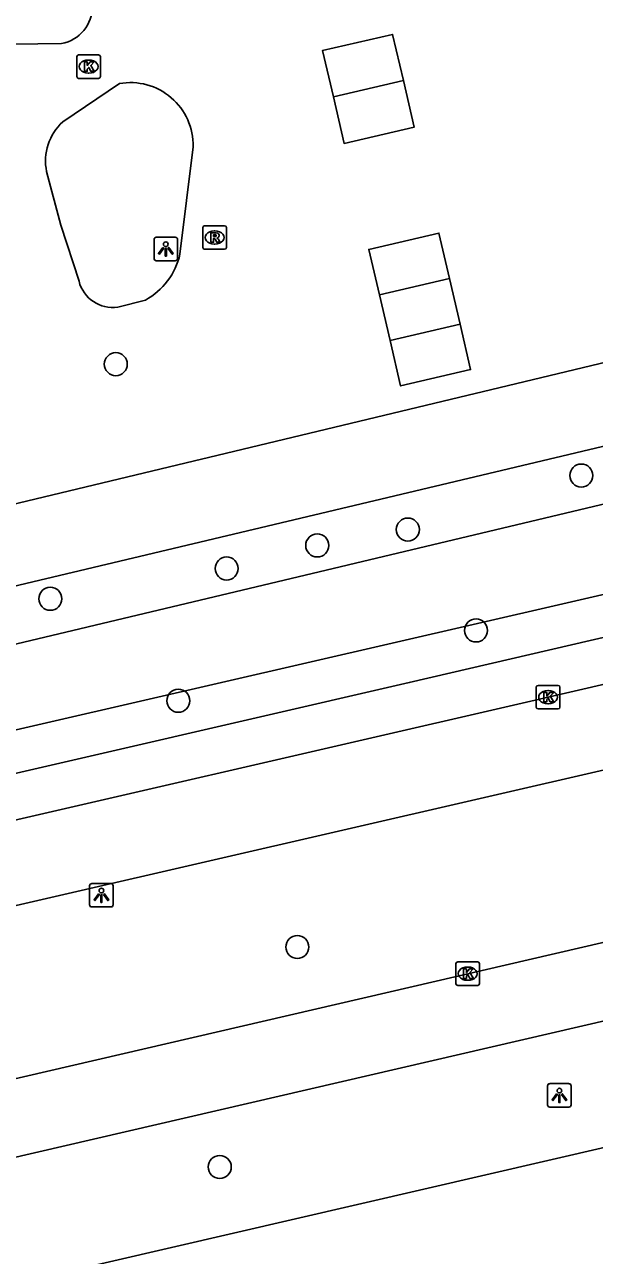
# Model space of a CAD drawing. Extents: x 156414 to 157775, y 382335 to 383765.
# Drawn here: x 157221 to 157245.3, y 383040.9 to 383093.2 of the extents above; entities that cross this region are included whole.
import ezdxf

# ---------------------------------------------------------------- set-up
doc = ezdxf.new("R2010")
doc.units = 0
for name, color, linetype in [('IMGEO_Boom', 7, 'Continuous'), ('IMGEO_Fietspad_gesloten', 7, 'Continuous'), ('IMGEO_Grasland_agrarisch', 7, 'Continuous'), ('IMGEO_Groenvoorziening', 7, 'Continuous'), ('IMGEO_Kolk', 7, 'Continuous'), ('IMGEO_Lichtpunt', 7, 'Continuous'), ('IMGEO_Pand', 7, 'Continuous'), ('IMGEO_Rijbaan_regionaal_gesloten', 7, 'Continuous'), ('IMGEO_Rioolput', 7, 'Continuous'), ('IMGEO_Voetpad_open', 7, 'Continuous')]:
    doc.layers.add(name, color=color, linetype=linetype)

msp = doc.modelspace()

# ---------------------------------------------------------------- linework, layer by layer
at = {"layer": 'IMGEO_Boom'}
for centre in [(157224.925, 383078.741), (157244.714, 383074.009), (157237.339, 383071.714), (157233.488, 383071.037), (157229.636, 383070.058), (157222.14, 383068.771), (157240.238, 383067.425), (157227.581, 383064.439), (157232.642, 383053.974), (157229.343, 383044.628)]:
    msp.add_circle(centre, 0.489, dxfattribs=at)
at = {"layer": 'IMGEO_Fietspad_gesloten'}
for points in [[(157346.382, 383088.468), (157330.561, 383084.833), (157327.788, 383084.187), (157301.826, 383078.134), (157273.05, 383071.462), (157243.302, 383064.59), (157214.533, 383057.957), (157184.84, 383051.1), (157156.104, 383044.505), (157143.182, 383041.477)], [(157146.809, 383038.714), (157252.088, 383062.977), (157322.818, 383079.421), (157347.135, 383085.108)]]:
    msp.add_lwpolyline(points, dxfattribs=at)
at = {"layer": 'IMGEO_Grasland_agrarisch'}
for points in [[(157222.616, 383092.366), (157215.581, 383092.266)], [(157222.671, 383089.039), (157225.076, 383090.666)], [(157228.211, 383087.98), (157227.652, 383083.414)], [(157223.362, 383082.266), (157222.583, 383084.653), (157221.981, 383086.926)], [(157226.18, 383081.466), (157225.005, 383081.17)], [(157147.818, 383055.335), (157251.837, 383080.286)], [(157258.253, 383071.858), (157150.143, 383046.956)]]:
    msp.add_lwpolyline(points, dxfattribs=at)
for centre, radius, start, end in [((157222.328, 383093.94), 1.601, 280.3802, 0.7404), ((157225.544, 383088.04), 2.667, 358.7071, 100.1144), ((157224.202, 383087.37), 2.265, 132.526, 191.3051), ((157224.757, 383084.071), 2.969, 298.6409, 347.2063), ((157224.783, 383082.617), 1.464, 193.8815, 278.7062)]:
    msp.add_arc(centre, radius, start, end, dxfattribs=at)
at = {"layer": 'IMGEO_Groenvoorziening'}
for points in [[(157150.693, 383052.704), (157250.749, 383076.455)], [(157251.542, 383074.197), (157151.317, 383050.338)]]:
    msp.add_lwpolyline(points, dxfattribs=at)
at = {"layer": 'IMGEO_Kolk'}
for p, q in [((157223.266, 383090.959), (157223.266, 383091.811)), ((157223.341, 383091.885), (157224.193, 383091.885)), ((157224.267, 383091.811), (157224.267, 383090.959)), ((157223.754, 383091.665), (157223.779, 383091.665)), ((157224.193, 383090.885), (157223.341, 383090.885)), ((157223.777, 383091.105), (157223.752, 383091.105)), ((157242.876, 383065.09), (157243.728, 383065.09)), ((157242.801, 383064.164), (157242.801, 383065.016)), ((157243.289, 383064.87), (157243.314, 383064.87)), ((157243.802, 383065.016), (157243.802, 383064.164)), ((157243.728, 383064.09), (157242.876, 383064.09)), ((157243.312, 383064.31), (157243.287, 383064.31)), ((157239.383, 383052.415), (157239.383, 383053.267)), ((157239.458, 383053.341), (157240.31, 383053.341)), ((157239.871, 383053.121), (157239.896, 383053.121)), ((157240.384, 383053.267), (157240.384, 383052.415)), ((157239.894, 383052.561), (157239.869, 383052.561)), ((157240.31, 383052.341), (157239.458, 383052.341))]:
    msp.add_line(p, q, dxfattribs=at)
for points in [[(157223.266, 383090.959), (157223.266, 383091.811)], [(157223.341, 383091.885), (157224.193, 383091.885)], [(157224.267, 383091.811), (157224.267, 383090.959)], [(157223.587, 383091.585), (157223.71, 383091.585), (157223.71, 383091.434), (157223.84, 383091.585), (157224.004, 383091.585), (157223.858, 383091.434), (157224.011, 383091.185), (157223.859, 383091.185), (157223.774, 383091.349), (157223.71, 383091.282), (157223.71, 383091.185), (157223.587, 383091.185), (157223.587, 383091.585)], [(157224.193, 383090.885), (157223.341, 383090.885)], [(157242.876, 383065.09), (157243.728, 383065.09)], [(157242.801, 383064.164), (157242.801, 383065.016)], [(157243.122, 383064.79), (157243.245, 383064.79), (157243.245, 383064.639), (157243.375, 383064.79), (157243.539, 383064.79), (157243.393, 383064.639), (157243.546, 383064.39), (157243.394, 383064.39), (157243.309, 383064.554), (157243.245, 383064.487), (157243.245, 383064.39), (157243.122, 383064.39), (157243.122, 383064.79)], [(157243.802, 383065.016), (157243.802, 383064.164)], [(157243.728, 383064.09), (157242.876, 383064.09)], [(157239.383, 383052.415), (157239.383, 383053.267)], [(157239.458, 383053.341), (157240.31, 383053.341)], [(157239.704, 383053.041), (157239.827, 383053.041), (157239.827, 383052.89), (157239.957, 383053.041), (157240.121, 383053.041), (157239.975, 383052.89), (157240.128, 383052.641), (157239.976, 383052.641), (157239.891, 383052.805), (157239.827, 383052.738), (157239.827, 383052.641), (157239.704, 383052.641), (157239.704, 383053.041)], [(157240.384, 383053.267), (157240.384, 383052.415)], [(157240.31, 383052.341), (157239.458, 383052.341)]]:
    msp.add_lwpolyline(points, dxfattribs=at)
for centre, start, end in [((157223.343, 383091.809), 91.552, 178.448), ((157223.343, 383091.809), 91.552, 178.448), ((157224.191, 383091.809), 1.552, 88.448), ((157224.191, 383091.809), 1.552, 88.448), ((157223.343, 383090.961), 181.552, 268.448), ((157223.343, 383090.961), 181.552, 268.448), ((157224.191, 383090.961), 271.552, 358.448), ((157224.191, 383090.961), 271.552, 358.448), ((157242.878, 383065.014), 91.552, 178.448), ((157242.878, 383065.014), 91.552, 178.448), ((157243.726, 383065.014), 1.552, 88.448), ((157243.726, 383065.014), 1.552, 88.448), ((157242.878, 383064.166), 181.552, 268.448), ((157242.878, 383064.166), 181.552, 268.448), ((157243.726, 383064.166), 271.552, 358.448), ((157243.726, 383064.166), 271.552, 358.448), ((157239.46, 383053.265), 91.552, 178.448), ((157239.46, 383053.265), 91.552, 178.448), ((157240.308, 383053.265), 1.552, 88.448), ((157240.308, 383053.265), 1.552, 88.448), ((157239.46, 383052.417), 181.552, 268.448), ((157239.46, 383052.417), 181.552, 268.448), ((157240.308, 383052.417), 271.552, 358.448), ((157240.308, 383052.417), 271.552, 358.448)]:
    msp.add_arc(centre, 0.0765, start, end, dxfattribs=at)
for centre, major_axis, ratio, start_param, end_param in [((157223.753, 383091.385), (-0.387, 0.002), 0.722429, 4.712389, 7.853982), ((157223.778, 383091.385), (-0.39, 0.002), 0.717154, 1.570796, 4.712389), ((157243.288, 383064.59), (-0.387, 0.002), 0.722429, 4.712389, 7.853982), ((157243.313, 383064.59), (-0.39, 0.002), 0.717154, 1.570796, 4.712389), ((157239.87, 383052.841), (-0.387, 0.002), 0.722429, 4.712389, 7.853982), ((157239.895, 383052.841), (-0.39, 0.002), 0.717154, 1.570796, 4.712389)]:
    msp.add_ellipse(centre, major_axis=major_axis, ratio=ratio, start_param=start_param, end_param=end_param, dxfattribs=at)
at = {"layer": 'IMGEO_Lichtpunt'}
for p, q in [((157226.551, 383084.04), (157226.551, 383083.233)), ((157226.551, 383084.04), (157226.551, 383083.233)), ((157227.453, 383084.135), (157226.645, 383084.135)), ((157227.453, 383084.135), (157226.645, 383084.135)), ((157227.547, 383083.233), (157227.547, 383084.04)), ((157227.547, 383083.233), (157227.547, 383084.04)), ((157226.645, 383083.139), (157227.453, 383083.139)), ((157226.645, 383083.139), (157227.453, 383083.139)), ((157224.715, 383056.671), (157223.907, 383056.671)), ((157224.715, 383056.671), (157223.907, 383056.671)), ((157223.813, 383056.576), (157223.813, 383055.769)), ((157223.813, 383056.576), (157223.813, 383055.769)), ((157224.809, 383055.769), (157224.809, 383056.576)), ((157224.809, 383055.769), (157224.809, 383056.576)), ((157223.907, 383055.675), (157224.715, 383055.675)), ((157223.907, 383055.675), (157224.715, 383055.675)), ((157243.283, 383048.072), (157243.283, 383047.265)), ((157243.283, 383048.072), (157243.283, 383047.265)), ((157244.185, 383048.167), (157243.377, 383048.167)), ((157244.185, 383048.167), (157243.377, 383048.167)), ((157244.279, 383047.265), (157244.279, 383048.072)), ((157244.279, 383047.265), (157244.279, 383048.072)), ((157243.377, 383047.171), (157244.185, 383047.171)), ((157243.377, 383047.171), (157244.185, 383047.171))]:
    msp.add_line(p, q, dxfattribs=at)
for points in [[(157226.925, 383083.704), (157226.964, 383083.676), (157226.776, 383083.414), (157226.738, 383083.441), (157226.925, 383083.704)], [(157227.027, 383083.656), (157227.074, 383083.656), (157227.074, 383083.334), (157227.027, 383083.334), (157227.027, 383083.656)], [(157227.137, 383083.676), (157227.175, 383083.703), (157227.362, 383083.441), (157227.323, 383083.413), (157227.137, 383083.676)], [(157224.187, 383056.24), (157224.226, 383056.212), (157224.038, 383055.95), (157224, 383055.977), (157224.187, 383056.24)], [(157224.289, 383056.192), (157224.336, 383056.192), (157224.336, 383055.87), (157224.289, 383055.87), (157224.289, 383056.192)], [(157224.399, 383056.212), (157224.437, 383056.239), (157224.624, 383055.977), (157224.585, 383055.949), (157224.399, 383056.212)], [(157243.657, 383047.736), (157243.696, 383047.708), (157243.508, 383047.446), (157243.47, 383047.473), (157243.657, 383047.736)], [(157243.759, 383047.688), (157243.806, 383047.688), (157243.806, 383047.366), (157243.759, 383047.366), (157243.759, 383047.688)], [(157243.869, 383047.708), (157243.907, 383047.735), (157244.094, 383047.473), (157244.055, 383047.445), (157243.869, 383047.708)]]:
    msp.add_lwpolyline(points, dxfattribs=at)
for centre in [(157227.05, 383083.838), (157224.312, 383056.374), (157243.782, 383047.87)]:
    msp.add_circle(centre, 0.0994, dxfattribs=at)
for centre, start, end in [((157226.645, 383084.04), 90, 180), ((157226.645, 383084.04), 90, 180), ((157227.453, 383084.04), 0, 90), ((157227.453, 383084.04), 0, 90), ((157226.645, 383083.233), 180, 270), ((157226.645, 383083.233), 180, 270), ((157227.453, 383083.233), 270, 0), ((157227.453, 383083.233), 270, 360), ((157223.907, 383056.576), 90, 180), ((157223.907, 383056.576), 90, 180), ((157224.715, 383056.576), 0, 90), ((157224.715, 383056.576), 0, 90), ((157223.907, 383055.769), 180, 270), ((157223.907, 383055.769), 180, 270), ((157224.715, 383055.769), 270, 0), ((157224.715, 383055.769), 270, 360), ((157243.377, 383048.072), 90, 180), ((157243.377, 383048.072), 90, 180), ((157244.185, 383048.072), 0, 90), ((157244.185, 383048.072), 0, 90), ((157243.377, 383047.265), 180, 270), ((157243.377, 383047.265), 180, 270), ((157244.185, 383047.265), 270, 0), ((157244.185, 383047.265), 270, 360)]:
    msp.add_arc(centre, 0.0946, start, end, dxfattribs=at)
at = {"layer": 'IMGEO_Pand'}
for points in [[(157234.173, 383090.098), (157233.713, 383092.07), (157236.694, 383092.75), (157237.151, 383090.791)], [(157237.151, 383090.791), (157237.611, 383088.819), (157234.632, 383088.125), (157234.173, 383090.098)], [(157234.173, 383090.098), (157237.151, 383090.791)], [(157236.131, 383081.685), (157235.681, 383083.618), (157238.662, 383084.312), (157239.111, 383082.379)], [(157236.131, 383081.685), (157239.111, 383082.379)], [(157239.111, 383082.379), (157239.561, 383080.445)], [(157236.582, 383079.751), (157236.131, 383081.685)], [(157239.561, 383080.445), (157240.01, 383078.512), (157237.032, 383077.818), (157236.582, 383079.751)], [(157236.582, 383079.751), (157239.561, 383080.445)]]:
    msp.add_lwpolyline(points, dxfattribs=at)
at = {"layer": 'IMGEO_Rijbaan_regionaal_gesloten'}
for points in [[(157150.615, 383032.201), (157153.136, 383032.737), (157250.826, 383055.368), (157295.594, 383067.589), (157303.756, 383069.649), (157324.8, 383074.573), (157347.885, 383079.898)], [(157349.498, 383073.507), (157325.583, 383068.017), (157303.131, 383062.83), (157247.292, 383051.212), (157175.196, 383034.518), (157151.323, 383029.012)], [(157152.473, 383023.924), (157155.187, 383024.545), (157256.65, 383047.991)]]:
    msp.add_lwpolyline(points, dxfattribs=at)
at = {"layer": 'IMGEO_Rioolput'}
for p, q in [((157228.623, 383083.699), (157228.623, 383084.551)), ((157228.698, 383084.625), (157229.55, 383084.625)), ((157229.111, 383084.405), (157229.136, 383084.405)), ((157229.624, 383084.551), (157229.624, 383083.699)), ((157229.55, 383083.625), (157228.698, 383083.625)), ((157229.134, 383083.845), (157229.109, 383083.845))]:
    msp.add_line(p, q, dxfattribs=at)
for points in [[(157228.623, 383083.699), (157228.623, 383084.551)], [(157228.698, 383084.625), (157229.55, 383084.625)], [(157229.624, 383084.551), (157229.624, 383083.699)], [(157229.212, 383084.323), (157228.96, 383084.325), (157228.96, 383083.925)], [(157228.96, 383083.925), (157229.084, 383083.925), (157229.084, 383084.087), (157229.095, 383084.087)], [(157229.138, 383084.244), (157229.084, 383084.244), (157229.084, 383084.163)], [(157229.084, 383084.163), (157229.136, 383084.163)], [(157229.142, 383084.058), (157229.213, 383083.925), (157229.353, 383083.925), (157229.288, 383084.051)], [(157229.55, 383083.625), (157228.698, 383083.625)]]:
    msp.add_lwpolyline(points, dxfattribs=at)
for centre, radius, start, end in [((157228.7, 383084.549), 0.0765, 91.552, 178.448), ((157228.7, 383084.549), 0.0765, 91.552, 178.448), ((157229.548, 383084.549), 0.0765, 1.552, 88.448), ((157229.548, 383084.549), 0.0765, 1.552, 88.448), ((157229.094, 383084.034), 0.0533, 26.0293, 88.6989), ((157229.12, 383084.352), 0.19, 274.7715, 282.9687), ((157229.144, 383084.148), 0.0964, 77.0061, 93.1865), ((157229.158, 383084.205), 0.0378, 276.6634, 79.6772), ((157229.211, 383084.213), 0.109, 350.3612, 89.416), ((157229.209, 383084.213), 0.112, 277.5842, 350.9817), ((157229.193, 383083.998), 0.108, 29.5134, 73.7905), ((157228.7, 383083.701), 0.0765, 181.552, 268.448), ((157228.7, 383083.701), 0.0765, 181.552, 268.448), ((157229.548, 383083.701), 0.0765, 271.552, 358.448), ((157229.548, 383083.701), 0.0765, 271.552, 358.448)]:
    msp.add_arc(centre, radius, start, end, dxfattribs=at)
for centre, major_axis, ratio, start_param, end_param in [((157229.11, 383084.125), (-0.387, 0.002), 0.722429, 4.712389, 7.853982), ((157229.135, 383084.125), (-0.39, 0.002), 0.717154, 1.570796, 4.712389)]:
    msp.add_ellipse(centre, major_axis=major_axis, ratio=ratio, start_param=start_param, end_param=end_param, dxfattribs=at)
at = {"layer": 'IMGEO_Voetpad_open'}
msp.add_lwpolyline([(157143.371, 383043.516), (157237.399, 383065.213), (157314.285, 383083.041), (157346.085, 383090.397)], dxfattribs=at)

doc.saveas('drawing.dxf')
